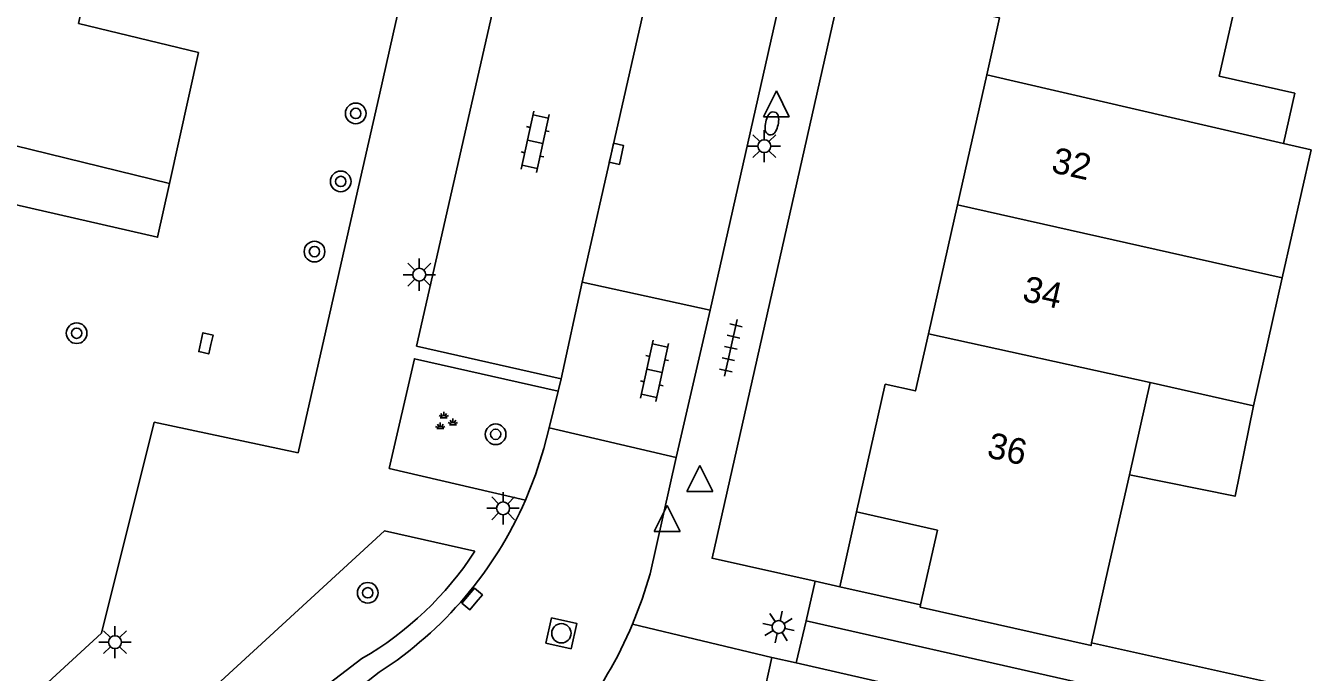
# Model space of a CAD drawing. Extents: x 128000 to 131008, y 398996 to 402500.
# Drawn here: x 128690.03 to 128739.83, y 399215.08 to 399240.13 of the extents above; entities that cross this region are included whole.
import ezdxf

# ---------------------------------------------------------------- set-up
doc = ezdxf.new("R2010")
doc.units = 0
for name, color, linetype in [('gg-afsc-hekwerk', 7, 'Continuous'), ('gg-afsc-muur', 7, 'Continuous'), ('gg-anno-huisnummerreeks BGT', 7, 'Continuous'), ('gg-bbg-gedigitaliseerde bebouwing', 7, 'Continuous'), ('gg-bbg-hoofdgebouw', 7, 'Continuous'), ('gg-bbg-luifel en loopbrug', 7, 'Continuous'), ('gg-bbg-tussenscheiding', 7, 'Continuous'), ('gg-knt-verharding', 7, 'Continuous'), ('gg-knt-verharding nz', 7, 'Continuous'), ('gt-grn-weggrens', 7, 'Continuous'), ('gt-symb-boom', 7, 'Continuous'), ('gt-symb-brandkraan', 7, 'Continuous'), ('gt-symb-groenvak', 7, 'Continuous'), ('gt-symb-klinker verharding', 7, 'Continuous'), ('gt-symb-kolk', 7, 'Continuous'), ('gt-symb-lichtmast', 7, 'Continuous'), ('gt-symb-rioolschacht', 7, 'Continuous'), ('gt-symb-tegel verharding', 7, 'Continuous'), ('gt-symb-waterafsluiter', 7, 'Continuous')]:
    doc.layers.add(name, color=color, linetype=linetype)

# ---------------------------------------------------------------- blocks, each defined once
blk = doc.blocks.new('gt0-LMAST')
at = {"layer": 'gt-symb-lichtmast'}
for p, q in [((-0.005, 0.246), (-0.005, 0.621)), ((-0.182, 0.173), (-0.447, 0.438)), ((0.172, 0.173), (0.437, 0.438)), ((-0.255, -0.004), (-0.63, -0.004)), ((-0.182, -0.181), (-0.447, -0.446)), ((-0.005, -0.254), (-0.005, -0.629)), ((0.437, -0.446), (0.172, -0.181)), ((0.245, -0.004), (0.62, -0.004))]:
    blk.add_line(p, q, dxfattribs=at)
blk.add_circle((-0.005, -0.004), 0.25, dxfattribs=at)
blk = doc.blocks.new('gt0-KOLK')
at = {"layer": 'gt-symb-kolk'}
blk.add_lwpolyline([(0, 0), (0.375, 0), (0.375, 0.4), (-0.375, 0.4), (-0.375, 0), (0, 0)], dxfattribs=at)
blk = doc.blocks.new('gt0-KL1')
at = {"layer": 'gt-symb-klinker verharding'}
for p, q in [((-1.15, 0.3), (1.15, 0.3)), ((-1, -0.3), (-1, 0.3)), ((-0.5, 0.3), (-0.5, 0.45)), ((0, -0.3), (0, 0.3)), ((0.5, 0.3), (0.5, 0.45)), ((1, -0.3), (1, 0.3)), ((-1.15, -0.3), (1.15, -0.3)), ((-0.5, -0.45), (-0.5, -0.3)), ((0.5, -0.45), (0.5, -0.3))]:
    blk.add_line(p, q, dxfattribs=at)
blk = doc.blocks.new('gt0-BR')
at = {"layer": 'gt-symb-brandkraan'}
for centre, radius, start, end in [((-0.244, 0), 0.206, 107.5669, 252.4331), ((0.599, -2.664), 3, 106.892, 107.5669), ((0, -0.691), 0.938, 73.108, 106.892), ((-0.599, -2.664), 3, 72.4331, 73.108), ((0.244, 0), 0.206, 287.567, 72.4331), ((0.599, 2.664), 3, 252.4331, 253.108), ((0, 0.691), 0.938, 253.108, 286.8921), ((-0.599, 2.664), 3, 286.8921, 287.567)]:
    blk.add_arc(centre, radius, start, end, dxfattribs=at)
blk = doc.blocks.new('gt0-WAFSL')
at = {"layer": 'gt-symb-waterafsluiter'}
for p, q in [((-0.5, -0.333), (0, 0.667)), ((0, 0.667), (0.5, -0.333)), ((0.5, -0.333), (-0.5, -0.333))]:
    blk.add_line(p, q, dxfattribs=at)
blk = doc.blocks.new('gt0-TEG1')
at = {"layer": 'gt-symb-tegel verharding'}
for p, q in [((-1.125, 0), (1.125, 0)), ((-0.9, -0.25), (-0.9, 0.25)), ((-0.45, -0.25), (-0.45, 0.25)), ((0, -0.25), (0, 0.25)), ((0.45, -0.25), (0.45, 0.25)), ((0.9, -0.25), (0.9, 0.25))]:
    blk.add_line(p, q, dxfattribs=at)
blk = doc.blocks.new('gt0-RS')
at = {"layer": 'gt-symb-rioolschacht'}
blk.add_lwpolyline([(-0.5, -0.5), (0.5, -0.5), (0.5, 0.5), (-0.5, 0.5)], close=True, dxfattribs=at)
blk.add_circle((0, 0), 0.375, dxfattribs=at)
blk = doc.blocks.new('gt0-BOOM')
at = {"layer": 'gt-symb-boom'}
for radius in [0.4, 0.2]:
    blk.add_circle((0, 0), radius, dxfattribs=at)
blk = doc.blocks.new('gt0-GRVAK')
at = {"layer": 'gt-symb-groenvak'}
for p, q in [((-0.11, 0.189), (-0.228, 0.24)), ((-0.182, 0.153), (0.088, 0.153)), ((-0.091, 0.211), (-0.156, 0.322)), ((-0.047, 0.214), (-0.047, 0.393)), ((-0.004, 0.211), (0.061, 0.322)), ((0.015, 0.189), (0.133, 0.24)), ((0.262, -0.052), (0.197, 0.059)), ((0.305, -0.049), (0.305, 0.13)), ((0.349, -0.052), (0.414, 0.059)), ((-0.245, -0.228), (-0.363, -0.177)), ((-0.318, -0.264), (-0.047, -0.264)), ((-0.226, -0.206), (-0.291, -0.095)), ((-0.183, -0.203), (-0.183, -0.024)), ((-0.139, -0.206), (-0.074, -0.095)), ((-0.12, -0.228), (-0.002, -0.177)), ((0.243, -0.074), (0.125, -0.023)), ((0.17, -0.11), (0.441, -0.11)), ((0.368, -0.074), (0.486, -0.023))]:
    blk.add_line(p, q, dxfattribs=at)

msp = doc.modelspace()

# ---------------------------------------------------------------- linework, layer by layer
at = {"layer": 'gg-afsc-hekwerk'}
for p, q in [((128704.27, 399239.819), (128703.723, 399237.406)), ((128703.723, 399237.406), (128702.694, 399232.871)), ((128702.694, 399232.871), (128702.163, 399230.531)), ((128702.163, 399230.531), (128700.59, 399223.59)), ((128692.965, 399216.596), (128695.009, 399224.767)), ((128695.009, 399224.767), (128700.59, 399223.59)), ((128692.965, 399216.596), (128687.66, 399211.73))]:
    msp.add_line(p, q, dxfattribs=at)
at = {"layer": 'gg-afsc-muur'}
for p, q in [((128721.572, 399218.396), (128722.22, 399221.3)), ((128724.698, 399217.699), (128721.572, 399218.396)), ((128744.16, 399213.358), (128731.325, 399216.221))]:
    msp.add_line(p, q, dxfattribs=at)
at = {"layer": 'gg-bbg-gedigitaliseerde bebouwing'}
for p, q in [((128738.709, 399230.368), (128737.589, 399225.402)), ((128733.592, 399226.304), (128732.787, 399222.73)), ((128737.589, 399225.402), (128733.592, 399226.304)), ((128732.787, 399222.73), (128731.97, 399219.1))]:
    msp.add_line(p, q, dxfattribs=at)
for points in [[(128737.408, 399243.25), (128736.265, 399238.176), (128739.194, 399237.515), (128738.754, 399235.564)], [(128738.709, 399230.368), (128739.827, 399235.322), (128738.754, 399235.564)]]:
    msp.add_lwpolyline(points, dxfattribs=at)
at = {"layer": 'gg-bbg-hoofdgebouw'}
for p, q in [((128726.128, 399233.197), (128727.263, 399238.228)), ((128725.001, 399228.2), (128726.128, 399233.197)), ((128725.351, 399220.593), (128722.22, 399221.3)), ((128725.351, 399220.593), (128724.698, 399217.699)), ((128731.325, 399216.221), (128731.97, 399219.1))]:
    msp.add_line(p, q, dxfattribs=at)
for points in [[(128692.769, 399243.344), (128692.083, 399240.224), (128696.722, 399239.09), (128695.605, 399234.021)], [(128727.263, 399238.228), (128727.76, 399240.431), (128726.59, 399240.701)], [(128688.079, 399233.552), (128695.145, 399231.934), (128695.605, 399234.021)], [(128722.22, 399221.3), (128723.33, 399226.241), (128724.5, 399225.981), (128725.001, 399228.2)], [(128731.325, 399216.221), (128731.301, 399216.114), (128724.678, 399217.608), (128724.698, 399217.699)]]:
    msp.add_lwpolyline(points, dxfattribs=at)
at = {"layer": 'gg-bbg-luifel en loopbrug'}
msp.add_lwpolyline([(128737.589, 399225.402), (128736.881, 399221.902), (128732.787, 399222.73)], dxfattribs=at)
at = {"layer": 'gg-bbg-tussenscheiding'}
for p, q in [((128674.432, 399239.217), (128695.605, 399234.021)), ((128727.263, 399238.228), (128738.754, 399235.564)), ((128726.128, 399233.197), (128738.709, 399230.368)), ((128725.001, 399228.2), (128733.592, 399226.304))]:
    msp.add_line(p, q, dxfattribs=at)
at = {"layer": 'gg-knt-verharding'}
for p, q in [((128727.617, 399278.283), (128716.544, 399229.105)), ((128704.424, 399240.496), (128704.27, 399239.819)), ((128716.544, 399229.105), (128711.589, 399230.192)), ((128715.232, 399223.404), (128716.544, 399229.105)), ((128710.661, 399225.971), (128710.782, 399226.445)), ((128710.661, 399225.971), (128710.306, 399224.554)), ((128710.306, 399224.554), (128715.232, 399223.404)), ((128720.609, 399218.611), (128721.572, 399218.396)), ((128720.266, 399217.071), (128719.885, 399215.443)), ((128701.403, 399214.347), (128703.06, 399215.612)), ((128718.93, 399215.66), (128718.09, 399211.811)), ((128719.885, 399215.443), (128718.93, 399215.66))]:
    msp.add_line(p, q, dxfattribs=at)
for points in [[(128733.581, 399294.685), (128716.619, 399219.5), (128720.609, 399218.611)], [(128710.782, 399226.445), (128705.175, 399227.72), (128710.281, 399250.212), (128715.84, 399248.987)], [(128709.391, 399221.75), (128704.118, 399222.983), (128705.091, 399227.232), (128710.661, 399225.971)], [(128709.391, 399221.75), (128709.782, 399222.735), (128710.105, 399223.75), (128710.306, 399224.554)], [(128715.232, 399223.404), (128714.22, 399218.9), (128713.912, 399217.911), (128713.54, 399216.941)], [(128707.434, 399219.776), (128703.931, 399220.558), (128693.151, 399210.65), (128692.701, 399208.764)], [(128739.318, 399211.026), (128739.665, 399212.682), (128720.266, 399217.071)], [(128699.21, 399210.58), (128700.66, 399212.46), (128702.15, 399213.84), (128703.731, 399215.081)]]:
    msp.add_lwpolyline(points, dxfattribs=at)
for centre, radius, start, end in [((128695.45, 399227.846), 15.216, 302.9741, 336.3831), ((128696.604, 399226.773), 12.894, 300.0475, 327.1346), ((128698.742, 399223.18), 16.059, 321.791, 337.1383)]:
    msp.add_arc(centre, radius, start, end, dxfattribs=at)
at = {"layer": 'gg-knt-verharding nz'}
for p, q in [((128711.589, 399230.192), (128715.84, 399248.987)), ((128711.589, 399230.192), (128710.782, 399226.445)), ((128719.885, 399215.443), (128739.318, 399211.026))]:
    msp.add_line(p, q, dxfattribs=at)
at = {"layer": 'gt-grn-weggrens'}
for p, q in [((128720.266, 399217.071), (128720.609, 399218.611)), ((128713.54, 399216.941), (128718.93, 399215.66))]:
    msp.add_line(p, q, dxfattribs=at)

# ---------------------------------------------------------------- block references
at = {"layer": 'gt-symb-boom', "rotation": 77.88123966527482}
for p in [(128702.818, 399236.735), (128702.235, 399234.099)]:
    msp.add_blockref('gt0-BOOM', p, dxfattribs=at)
at = {"layer": 'gt-symb-boom'}
for p in [(128701.22, 399231.379), (128692.007, 399228.218), (128708.238, 399224.301), (128703.283, 399218.161)]:
    msp.add_blockref('gt0-BOOM', p, dxfattribs=at)
at = {"layer": 'gt-symb-brandkraan', "rotation": 77.22875743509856}
msp.add_blockref('gt0-BR', (128718.939, 399236.349), dxfattribs=at)
at = {"layer": 'gt-symb-groenvak'}
msp.add_blockref('gt0-GRVAK', (128706.275, 399224.784), dxfattribs=at)
at = {"layer": 'gt-symb-klinker verharding', "rotation": -102.35482691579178}
for p in [(128709.767, 399235.636), (128714.391, 399226.765)]:
    msp.add_blockref('gt0-KL1', p, dxfattribs=at)
at = {"layer": 'gt-symb-kolk'}
for p, rotation in [((128712.722, 399235.211), -102.71533698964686), ((128697.208, 399227.782), 77.28466301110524), ((128707.481, 399217.792), 49.82757657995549)]:
    msp.add_blockref('gt0-KOLK', p, dxfattribs=dict(at, rotation=rotation))
at = {"layer": 'gt-symb-lichtmast'}
for p in [(128718.65, 399235.469), (128705.284, 399230.49), (128708.532, 399221.438), (128693.496, 399216.252)]:
    msp.add_blockref('gt0-LMAST', p, dxfattribs=at)
at = {"layer": 'gt-symb-lichtmast', "rotation": -102.77124256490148}
msp.add_blockref('gt0-LMAST', (128719.201, 399216.828), dxfattribs=at)
at = {"layer": 'gt-symb-rioolschacht', "rotation": 77.28466301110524}
msp.add_blockref('gt0-RS', (128710.785, 399216.593), dxfattribs=at)
at = {"layer": 'gt-symb-tegel verharding', "rotation": 77.22875743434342}
msp.add_blockref('gt0-TEG1', (128717.35, 399227.649), dxfattribs=at)
at = {"layer": 'gt-symb-waterafsluiter'}
for p in [(128719.114, 399236.94), (128716.146, 399222.423), (128714.884, 399220.873)]:
    msp.add_blockref('gt0-WAFSL', p, dxfattribs=at)

# ---------------------------------------------------------------- texts
at = {"layer": 'gg-anno-huisnummerreeks BGT'}
for s, p in [('32', (128729.718, 399234.465)), ('34', (128728.594, 399229.483)), ('36', (128727.226, 399223.421))]:
    msp.add_text(s, height=1, rotation=347.3, dxfattribs=at).set_placement(p)

doc.saveas('drawing.dxf')
